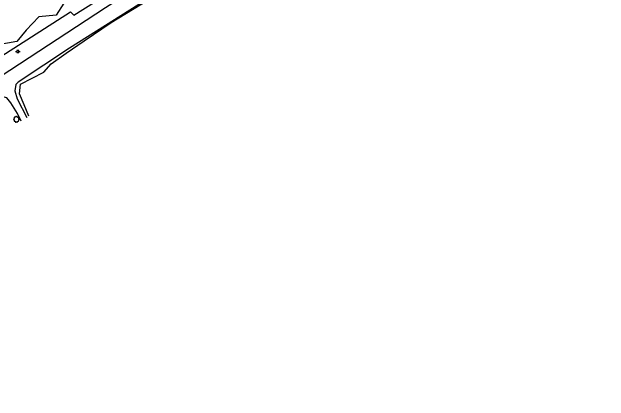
# Model space of a CAD drawing. Extents: x 1901471 to 1963503, y 756461 to 799997.
# Drawn here: x 1919489 to 1920274, y 766115 to 766626 of the extents above; entities that cross this region are included whole.
import ezdxf

# ---------------------------------------------------------------- set-up
doc = ezdxf.new("R2010")
doc.units = 0
for name, color, linetype in [('Default', 7, 'Continuous'), ('RD_EX_Fence_Other', 7, 'Continuous'), ('RD_EX_Road', 7, 'Continuous'), ('RD_EX_UT', 7, 'Continuous'), ('RD_EX_VEG', 7, 'Continuous')]:
    doc.layers.add(name, color=color, linetype=linetype)

# ---------------------------------------------------------------- blocks, each defined once
blk = doc.blocks.new('PP')
at = {"layer": 'RD_EX_UT'}
for p, q in [((2.490916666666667, 2.5090833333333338), (-2.5090833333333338, 2.5090833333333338)), ((-2.5090833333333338, 2.5090833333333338), (-2.5090833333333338, -2.490916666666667)), ((2.490916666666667, -2.490916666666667), (2.490916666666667, 2.5090833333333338)), ((-5.940166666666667, -0.053333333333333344), (-2.4710000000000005, -0.053333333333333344)), ((-2.5090833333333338, -2.490916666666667), (2.490916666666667, -2.490916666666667)), ((2.4194166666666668, -0.053333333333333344), (6.0598333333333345, -0.053333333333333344))]:
    blk.add_line(p, q, dxfattribs=at)
blk = doc.blocks.new('T2')
at = {"layer": 'RD_EX_VEG'}
for points in [[(0.05233333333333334, 7.213166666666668), (-0.24750000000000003, 7.238166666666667), (-0.5723333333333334, 7.138166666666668), (-0.8222500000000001, 7.038250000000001), (-1.0471666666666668, 6.963250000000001), (-1.2720833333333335, 6.863250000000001), (-1.5719166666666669, 6.688416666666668), (-1.7968333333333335, 6.488416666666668), (-1.9218333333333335, 6.2385833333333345), (-1.9718333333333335, 6.013666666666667), (-2.0217500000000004, 5.738833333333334), (-2.0217500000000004, 5.563833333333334), (-2.146666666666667, 5.538833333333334), (-2.296666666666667, 5.563833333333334), (-2.5465000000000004, 5.638833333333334), (-2.796416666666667, 5.638833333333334), (-3.0463333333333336, 5.638833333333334), (-3.3961666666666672, 5.613833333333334), (-3.7460000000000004, 5.613833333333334), (-4.020833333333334, 5.563833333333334), (-4.345750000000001, 5.513916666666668), (-4.720583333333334, 5.389000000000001), (-5.0704166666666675, 5.264000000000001), (-5.37025, 5.014083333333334), (-5.620166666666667, 4.539333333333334), (-5.745166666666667, 4.189500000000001), (-5.895083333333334, 3.9395833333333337), (-5.745166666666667, 3.489833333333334), (-5.570166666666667, 3.139916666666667), (-5.545250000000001, 2.9400000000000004), (-5.470250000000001, 2.5152500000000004), (-5.37025, 2.2903333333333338), (-5.245333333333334, 2.0903333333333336), (-5.320250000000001, 2.065416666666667), (-5.695166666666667, 2.015416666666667), (-5.995000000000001, 1.9155000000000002), (-6.419833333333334, 1.6905833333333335), (-6.644750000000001, 1.465666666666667), (-6.744750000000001, 1.1407500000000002), (-6.769666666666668, 0.7909166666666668), (-6.869583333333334, 0.5910833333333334), (-6.944583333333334, 0.3161666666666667), (-6.969583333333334, 0.2411666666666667), (-7.019583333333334, -0.08366666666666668), (-6.9195833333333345, -0.5335000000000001), (-6.894583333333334, -0.8833333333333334), (-6.769666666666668, -1.1082500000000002), (-6.619750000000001, -1.2830833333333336), (-6.444833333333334, -1.5330000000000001), (-6.045000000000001, -1.7579166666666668), (-5.7201666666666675, -1.8579166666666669), (-5.520250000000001, -1.8828333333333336), (-5.695166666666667, -2.382666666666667), (-5.745166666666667, -2.7325000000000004), (-5.870083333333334, -3.132333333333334), (-5.870083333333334, -3.2072500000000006), (-5.920000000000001, -3.682083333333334), (-5.770166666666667, -4.007000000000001), (-5.695166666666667, -4.38175), (-5.520250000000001, -4.606666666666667), (-5.245333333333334, -4.906583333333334), (-4.9205000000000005, -5.131416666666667), (-4.420666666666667, -5.256416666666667), (-4.020833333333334, -5.231416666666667), (-3.4460833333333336, -5.056500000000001), (-3.1962500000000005, -4.9815000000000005), (-3.2212500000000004, -5.156416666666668), (-3.1962500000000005, -5.531333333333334), (-3.1962500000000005, -5.956083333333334), (-3.0463333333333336, -6.280916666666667), (-2.946333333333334, -6.555833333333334), (-2.796416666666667, -6.805750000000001), (-2.4715000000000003, -7.030583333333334), (-2.07175, -7.1055833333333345), (-1.6469166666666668, -7.2555000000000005), (-1.1970833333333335, -7.330500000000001), (-0.6973333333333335, -7.355500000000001), (-0.09758333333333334, -7.205583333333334), (0.17725000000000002, -7.080583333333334), (0.27725000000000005, -6.905666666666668), (0.47716666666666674, -6.530833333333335), (0.4271666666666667, -6.3059166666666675), (0.4521666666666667, -5.706166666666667), (0.5520833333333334, -5.881166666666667), (0.7270833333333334, -6.231000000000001), (1.2268333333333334, -6.530833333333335), (1.626666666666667, -6.705750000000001), (2.101416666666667, -6.8557500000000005), (2.4013333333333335, -6.930666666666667), (2.8760833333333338, -6.8557500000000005), (3.2510000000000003, -6.780750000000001), (3.6257500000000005, -6.655750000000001), (3.9256666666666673, -6.380916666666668), (4.100583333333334, -6.106000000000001), (4.1505833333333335, -5.831166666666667), (4.2255, -5.456333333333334), (4.275500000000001, -5.281416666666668)], [(4.275500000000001, -5.281416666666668), (4.200583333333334, -5.106416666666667), (4.1505833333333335, -4.856583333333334), (4.2255, -4.881583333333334), (4.4004166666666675, -4.931583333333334), (4.675333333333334, -5.056500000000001), (4.900250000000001, -5.131416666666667), (5.225083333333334, -5.106416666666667), (5.500000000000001, -5.006500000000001), (5.949750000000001, -4.731583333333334), (6.224666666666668, -4.256833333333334), (6.499500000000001, -3.8570000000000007), (6.5745000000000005, -3.5321666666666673), (6.524500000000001, -3.3072500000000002), (6.499500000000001, -2.8075000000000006), (6.299583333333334, -2.5575833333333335), (6.249583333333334, -2.432666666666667), (6.1496666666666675, -2.0328333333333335), (6.224666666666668, -1.9828333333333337), (6.499500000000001, -1.9328333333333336), (6.874333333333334, -1.8079166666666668), (7.149250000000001, -1.6830000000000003), (7.374166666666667, -1.5080000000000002), (7.449083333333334, -1.2830833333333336), (7.424166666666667, -0.8833333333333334), (7.4740833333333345, -0.48350000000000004), (7.399166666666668, -0.3335), (7.299166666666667, -0.1836666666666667), (7.224166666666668, 0.016333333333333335), (7.074250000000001, 0.16616666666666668), (6.974333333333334, 0.3161666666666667), (6.874333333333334, 0.41608333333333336), (6.749416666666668, 0.5660833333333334), (6.5745000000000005, 0.6910000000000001), (6.424583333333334, 0.7410000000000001), (6.374583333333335, 0.8909166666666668), (6.524500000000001, 1.0908333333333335), (6.5745000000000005, 1.1907500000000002), (6.599416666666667, 1.4156666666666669), (6.824416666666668, 1.7655000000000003), (6.874333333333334, 2.1653333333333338), (6.824416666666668, 2.590166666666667), (6.774416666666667, 2.8650833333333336), (6.624416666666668, 3.139916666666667), (6.424583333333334, 3.3898333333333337), (6.299583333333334, 3.5647500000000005), (6.124666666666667, 3.689666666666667), (5.799833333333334, 3.814666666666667), (5.549916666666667, 3.864583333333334), (5.200083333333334, 3.864583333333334), (5.000166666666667, 3.9145833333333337), (5.025166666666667, 3.964583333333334), (5.025166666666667, 4.1145000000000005), (5.025166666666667, 4.389416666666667), (4.950166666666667, 4.839166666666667), (4.800250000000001, 5.339), (4.800250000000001, 5.364000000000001), (4.7002500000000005, 5.613833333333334), (4.475416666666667, 5.813750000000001), (4.3005, 5.913666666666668), (4.100583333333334, 6.038666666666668), (3.850666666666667, 6.063666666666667), (3.5508333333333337, 6.063666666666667), (3.2759166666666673, 6.013666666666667), (3.0760000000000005, 5.913666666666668), (2.9010833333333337, 5.788750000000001), (2.8260833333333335, 5.938666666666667), (2.726166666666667, 6.2385833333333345), (2.676166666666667, 6.3885000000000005), (2.52625, 6.563416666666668), (2.301416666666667, 6.7633333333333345), (1.8515000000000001, 6.888250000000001), (1.2268333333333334, 6.813333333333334), (0.9269166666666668, 6.613416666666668), (0.7770000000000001, 6.438500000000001), (0.7270833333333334, 6.563416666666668), (0.5270833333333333, 6.7633333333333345), (0.4271666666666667, 6.938250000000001), (0.25225000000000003, 7.063250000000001), (0.10233333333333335, 7.163166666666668), (0.0023333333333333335, 7.213166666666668)]]:
    blk.add_spline(points, degree=3, dxfattribs=at)

msp = doc.modelspace()

# ---------------------------------------------------------------- linework, layer by layer
at = {"layer": 'RD_EX_Fence_Other'}
msp.add_lwpolyline([(1919063.1600000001, 766300.4600000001), (1919133.7100000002, 766346.5000000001), (1919183.9100000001, 766378.8), (1919244.4700000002, 766418.1200000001), (1919295.0300000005, 766450.5400000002), (1919412.0300000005, 766527.9200000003), (1919566.0200000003, 766626.2100000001), (1919570.3500000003, 766621.8500000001), (1919628.3100000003, 766659.0300000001), (1919686.0200000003, 766696.4700000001)], dxfattribs=at)
at = {"layer": 'RD_EX_Road'}
for points in [[(1918306.6100000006, 765760.82), (1918309.8100000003, 765765.9400000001), (1918297.5300000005, 765780.07), (1918389.3500000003, 765839.0300000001), (1918486.39, 765902.2900000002), (1918618.4300000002, 765988.7300000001), (1918754.7800000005, 766076.4100000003), (1918895.4300000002, 766167.1500000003), (1919049.5900000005, 766266.8), (1919182.5500000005, 766353.55), (1919299.2500000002, 766428.6300000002), (1919473.4900000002, 766541.2300000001), (1919612.2300000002, 766632.0200000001), (1919830.2900000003, 766770.7600000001), (1919972.0800000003, 766862.1100000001), (1920034.2600000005, 766896.5100000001), (1920082.3500000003, 766919.1800000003), (1920134.3100000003, 766939.9100000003), (1920176.0400000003, 766954.55), (1920231.8700000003, 766969.8900000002), (1920265.5900000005, 766976.2500000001), (1920274.0800000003, 766977.8400000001)], [(1919744.0900000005, 766639.7200000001), (1919740.1000000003, 766656.6900000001), (1919734.6600000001, 766676.6600000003), (1919729.8200000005, 766682.1000000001), (1919722.6200000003, 766680.4800000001), (1919667.6900000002, 766644.06), (1919564.5800000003, 766578.7000000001), (1919497.2889596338, 766533.8374721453), (1919494.4030965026, 766530.8464334), (1919492.9514403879, 766522.3784393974), (1919495.9900000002, 766512.1600000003), (1919508.7600000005, 766487.5900000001)], [(1919501.3300000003, 766482.6700000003), (1919496.4300000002, 766492.55), (1919487.4700000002, 766506.8), (1919482.1800000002, 766513.2600000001), (1919473.9500000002, 766515.32), (1919464.9900000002, 766511.06), (1919380.9800000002, 766456.9300000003), (1919299.2500000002, 766405.6000000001), (1919244.5900000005, 766370.6000000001), (1919165.3600000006, 766319.31), (1919142.0200000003, 766304.4200000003), (1919138.0300000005, 766295.2100000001), (1919136.8000000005, 766275.8600000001), (1919151.2300000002, 766252.9400000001)]]:
    msp.add_lwpolyline(points, dxfattribs=at)
at = {"layer": 'RD_EX_VEG'}
for points in [[(1919447.14, 766618.7200000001), (1919489.2600000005, 766649.6100000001), (1919517.3500000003, 766673.4800000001), (1919547.3000000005, 766687.06), (1919566.9600000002, 766684.7200000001), (1919585.2100000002, 766668.3400000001), (1919579.1300000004, 766652.4200000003), (1919568.3600000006, 766657.57), (1919554.3200000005, 766657.57), (1919557.1300000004, 766637.9100000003), (1919547.3000000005, 766622.0000000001), (1919524.3700000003, 766619.6600000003), (1919507.9800000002, 766602.3400000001), (1919495.3500000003, 766587.3600000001), (1919470.5400000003, 766583.1500000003)], [(1919511.3000000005, 766489.2700000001), (1919505.2600000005, 766504.2300000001), (1919498.9500000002, 766518.7500000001), (1919500.5000000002, 766531.4800000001), (1919531.1900000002, 766546.9400000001), (1919540.8300000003, 766557.9500000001), (1919560.4600000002, 766571.9900000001), (1919584.0200000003, 766588.1700000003), (1919619.5900000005, 766612.5000000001), (1919647.4300000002, 766629.4500000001), (1919676.5800000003, 766647.6500000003), (1919699.6600000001, 766663.7700000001), (1919719.2900000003, 766679.1800000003), (1919727.5000000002, 766683.4600000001), (1919734.8700000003, 766678.3500000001), (1919738.8000000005, 766660.8600000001), (1919738.0900000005, 766650.9800000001), (1919741.4200000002, 766642.3), (1919742.2500000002, 766638.55)]]:
    msp.add_lwpolyline(points, dxfattribs=at)

# ---------------------------------------------------------------- block references
at = {"layer": 'Default', "xscale": 0.5039370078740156, "yscale": 0.5039370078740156}
msp.add_blockref('PP', (1919496.9100000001, 766574.2000000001), dxfattribs=at)
at = {"layer": 'RD_EX_VEG', "xscale": 0.4921259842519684, "yscale": 0.4921259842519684}
msp.add_blockref('T2', (1919494.7900000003, 766485.1400000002), dxfattribs=at)

doc.saveas('drawing.dxf')
